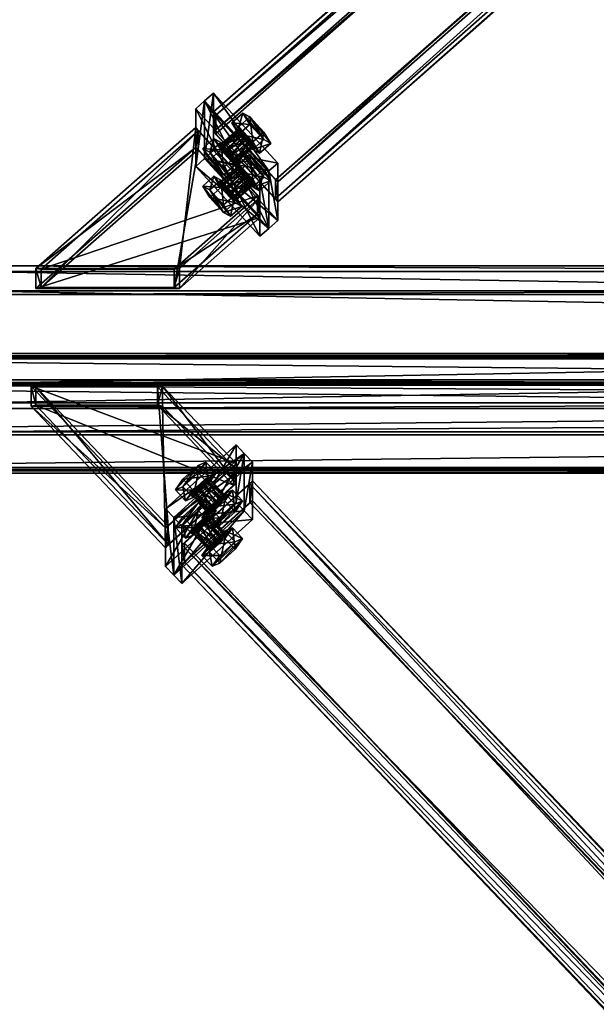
# Model space of a CAD drawing. Header units: millimetres. Extents: x -333 to 67333, y -930 to 39730.
# Tile 596 of 656: x 133 to 613, y 24521 to 25340. Entities that reach past the tile are written whole.
import ezdxf

# ---------------------------------------------------------------- set-up
doc = ezdxf.new("R2010")
doc.units = ezdxf.units.MM
for name, color, linetype in [('13', 7, 'Continuous'), ('3', 7, 'Continuous'), ('5', 7, 'Continuous'), ('95', 7, 'Continuous'), ('99', 7, 'Continuous')]:
    doc.layers.add(name, color=color, linetype=linetype)

msp = doc.modelspace()

# ---------------------------------------------------------------- meshes
at = {"layer": '13', "color": 30}
mesh = msp.add_polyface(dxfattribs=at)
corners = [(-330.01, 24965.81, 6372.77), (-330.01, 25038.2, 6357.38), (6099.99, 25038.2, 6357.38), (6099.99, 24965.81, 6372.77), (-330.01, 24997.03, 6163.71), (6099.99, 24997.03, 6163.71), (-330.01, 25057.68, 6150.82), (6099.99, 25057.68, 6150.82), (-330.01, 25060.38, 6163.54), (6099.99, 25060.38, 6163.54), (-330.01, 25062.33, 6163.12), (6099.99, 25062.33, 6163.12), (-330.01, 25059.22, 6148.45), (6099.99, 25059.22, 6148.45), (-330.01, 24994.66, 6162.17), (6099.99, 24994.66, 6162.17), (-330.01, 25035.82, 6355.84), (6099.99, 25035.82, 6355.84), (-330.01, 24967.35, 6370.4), (6099.99, 24967.35, 6370.4), (-330.01, 24964.65, 6357.68), (6099.99, 24964.65, 6357.68), (-330.01, 24962.69, 6358.1), (6099.99, 24962.69, 6358.1)]
mesh.append_faces([[corners[k] for k in face] for face in [(0, 2, 3, 3), (1, 5, 2, 2), (4, 7, 5, 5), (6, 9, 7, 7), (8, 11, 9, 9), (10, 13, 11, 11), (12, 15, 13, 13), (14, 17, 15, 15), (16, 19, 17, 17), (18, 21, 19, 19), (20, 23, 21, 21), (22, 3, 23, 23), (20, 0, 22, 22), (8, 12, 10, 10), (11, 7, 9, 9)]], dxfattribs={"vtx0": -1, "color": 30})
mesh.append_faces([[corners[k] for k in face] for face in [(0, 16, 1, 1), (16, 0, 18, 18), (18, 0, 20, 20), (12, 6, 14, 14), (14, 1, 16, 16), (3, 19, 23, 23), (19, 2, 17, 17), (17, 2, 15, 15), (15, 5, 13, 13)]], dxfattribs={"vtx0": -1, "vtx1": -1, "color": 30})
mesh.append_faces([[corners[k] for k in face] for face in [(12, 8, 6, 6), (14, 6, 4, 4), (14, 4, 1, 1), (7, 11, 13, 13), (19, 3, 2, 2), (15, 2, 5, 5), (13, 5, 7, 7)]], dxfattribs={"vtx0": -1, "vtx2": -1, "vtx3": -1, "color": 30})
mesh.append_faces([[corners[k] for k in face] for face in [(21, 23, 19, 19)]], dxfattribs={"vtx1": -1, "color": 30})
mesh.append_faces([[corners[k] for k in face] for face in [(0, 1, 2, 2), (1, 4, 5, 5), (4, 6, 7, 7), (6, 8, 9, 9), (8, 10, 11, 11), (10, 12, 13, 13), (12, 14, 15, 15), (14, 16, 17, 17), (16, 18, 19, 19), (18, 20, 21, 21), (20, 22, 23, 23), (22, 0, 3, 3)]], dxfattribs={"vtx2": -1, "vtx3": -1, "color": 30})
at = {"layer": '3', "color": 91}
mesh = msp.add_polyface(dxfattribs=at)
corners = [(5154.84, 29519.25, 5080.9), (5204.32, 29465.43, 5092.34), (345.84, 25191.12, 6000.85), (296.35, 25244.93, 5989.42), (5204.32, 29480.81, 5164.72), (345.84, 25206.5, 6073.24), (5154.84, 29534.63, 5153.28), (296.35, 25260.32, 6061.8), (5152.83, 29520.8, 5077.5), (5152.83, 29537.44, 5155.75), (294.35, 25263.12, 6064.27), (294.35, 25246.49, 5986.02), (5206.33, 29479.26, 5168.12), (347.84, 25204.94, 6076.64), (5206.33, 29462.62, 5089.87), (347.84, 25188.31, 5998.38)]
mesh.append_faces([[corners[k] for k in face] for face in [(0, 2, 3, 3), (1, 5, 2, 2), (4, 7, 5, 5), (6, 3, 7, 7), (8, 10, 11, 11), (9, 13, 10, 10), (12, 15, 13, 13), (14, 11, 15, 15)]], dxfattribs={"vtx0": -1, "color": 91})
mesh.append_faces([[corners[k] for k in face] for face in [(6, 8, 0, 0), (0, 8, 1, 1), (12, 4, 14, 14), (11, 3, 15, 15), (3, 10, 7, 7), (15, 2, 13, 13), (2, 15, 3, 3), (13, 7, 10, 10)]], dxfattribs={"vtx0": -1, "vtx1": -1, "color": 91})
mesh.append_faces([[corners[k] for k in face] for face in [(9, 6, 4, 4), (6, 9, 8, 8), (1, 8, 14, 14), (4, 12, 9, 9), (14, 4, 1, 1), (3, 11, 10, 10), (13, 2, 5, 5), (13, 5, 7, 7)]], dxfattribs={"vtx0": -1, "vtx2": -1, "vtx3": -1, "color": 91})
mesh.append_faces([[corners[k] for k in face] for face in [(0, 1, 2, 2), (1, 4, 5, 5), (4, 6, 7, 7), (6, 0, 3, 3), (8, 9, 10, 10), (9, 12, 13, 13), (12, 14, 15, 15), (14, 8, 11, 11)]], dxfattribs={"vtx2": -1, "vtx3": -1, "color": 91})
mesh = msp.add_polyface(dxfattribs=at)
corners = [(281.48, 25231.85, 5992.2), (330.97, 25178.03, 6003.64), (261.57, 25116.98, 6016.61), (150.91, 25116.98, 6016.61), (330.97, 25193.42, 6076.02), (261.57, 25132.37, 6088.99), (281.48, 25247.24, 6064.58), (150.91, 25132.37, 6089), (279.48, 25233.41, 5988.8), (279.48, 25250.04, 6067.05), (146.43, 25132.99, 6091.93), (146.43, 25116.36, 6013.68), (332.97, 25191.86, 6079.42), (266.06, 25132.99, 6091.93), (332.97, 25175.23, 6001.16), (266.06, 25116.36, 6013.68)]
mesh.append_faces([[corners[k] for k in face] for face in [(0, 2, 3, 3), (1, 5, 2, 2), (4, 7, 5, 5), (6, 3, 7, 7), (8, 10, 11, 11), (9, 13, 10, 10), (12, 15, 13, 13), (14, 11, 15, 15)]], dxfattribs={"vtx0": -1, "color": 91})
mesh.append_faces([[corners[k] for k in face] for face in [(6, 8, 0, 0), (12, 4, 14, 14), (11, 3, 15, 15), (3, 10, 7, 7), (7, 10, 5, 5), (15, 2, 13, 13), (2, 15, 3, 3), (13, 5, 10, 10)]], dxfattribs={"vtx0": -1, "vtx1": -1, "color": 91})
mesh.append_faces([[corners[k] for k in face] for face in [(9, 6, 4, 4), (6, 9, 8, 8), (0, 8, 14, 14), (4, 12, 9, 9), (14, 4, 1, 1), (14, 1, 0, 0), (3, 11, 10, 10), (13, 2, 5, 5)]], dxfattribs={"vtx0": -1, "vtx2": -1, "vtx3": -1, "color": 91})
mesh.append_faces([[corners[k] for k in face] for face in [(0, 1, 2, 2), (1, 4, 5, 5), (4, 6, 7, 7), (6, 0, 3, 3), (8, 9, 10, 10), (9, 12, 13, 13), (12, 14, 15, 15), (14, 8, 11, 11)]], dxfattribs={"vtx2": -1, "vtx3": -1, "color": 91})
mesh = msp.add_polyface(dxfattribs=at)
corners = [(310.82, 24952.71, 6051.53), (256.63, 24903.41, 6062.01), (146.56, 25019.17, 6037.4), (247.62, 25019.17, 6037.4), (256.63, 24918.8, 6134.39), (146.56, 25034.55, 6109.79), (310.82, 24968.09, 6123.91), (247.62, 25034.55, 6109.79), (313.01, 24954.08, 6048.17), (313.01, 24970.71, 6126.42), (251.72, 25035.18, 6112.72), (251.72, 25018.54, 6034.47), (254.43, 24917.42, 6137.75), (142.47, 25035.18, 6112.72), (254.43, 24900.79, 6059.5), (142.47, 25018.54, 6034.47)]
mesh.append_faces([[corners[k] for k in face] for face in [(0, 2, 3, 3), (1, 5, 2, 2), (4, 7, 5, 5), (6, 3, 7, 7), (8, 10, 11, 11), (9, 13, 10, 10), (12, 15, 13, 13), (14, 11, 15, 15)]], dxfattribs={"vtx0": -1, "color": 91})
mesh.append_faces([[corners[k] for k in face] for face in [(8, 6, 9, 9), (6, 8, 0, 0), (12, 4, 14, 14), (4, 9, 6, 6), (3, 10, 7, 7), (15, 2, 13, 13)]], dxfattribs={"vtx0": -1, "vtx1": -1, "color": 91})
mesh.append_faces([[corners[k] for k in face] for face in [(0, 8, 14, 14), (4, 12, 9, 9), (14, 4, 1, 1), (14, 1, 0, 0), (11, 3, 2, 2), (3, 11, 10, 10), (7, 10, 13, 13), (2, 15, 11, 11), (13, 2, 5, 5), (13, 5, 7, 7)]], dxfattribs={"vtx0": -1, "vtx2": -1, "vtx3": -1, "color": 91})
mesh.append_faces([[corners[k] for k in face] for face in [(0, 1, 2, 2), (1, 4, 5, 5), (4, 6, 7, 7), (6, 0, 3, 3), (8, 9, 10, 10), (9, 12, 13, 13), (12, 14, 15, 15), (14, 8, 11, 11)]], dxfattribs={"vtx2": -1, "vtx3": -1, "color": 91})
mesh = msp.add_polyface(dxfattribs=at)
corners = [(5342.89, 19660.54, 7176.36), (5288.7, 19611.25, 7186.84), (270.25, 24889.09, 6065.05), (324.44, 24938.38, 6054.57), (5288.7, 19626.63, 7259.22), (270.25, 24904.47, 6137.43), (5342.89, 19675.93, 7248.75), (324.44, 24953.77, 6126.96), (5345.08, 19661.92, 7173), (5345.09, 19678.55, 7251.26), (326.63, 24956.39, 6129.47), (326.63, 24939.76, 6051.21), (5286.51, 19625.26, 7262.58), (268.05, 24903.1, 6140.79), (5286.51, 19608.63, 7184.33), (268.05, 24886.46, 6062.54)]
mesh.append_faces([[corners[k] for k in face] for face in [(0, 2, 3, 3), (1, 5, 2, 2), (4, 7, 5, 5), (6, 3, 7, 7), (8, 10, 11, 11), (9, 13, 10, 10), (12, 15, 13, 13), (14, 11, 15, 15)]], dxfattribs={"vtx0": -1, "color": 91})
mesh.append_faces([[corners[k] for k in face] for face in [(6, 8, 0, 0), (12, 4, 14, 14), (11, 3, 15, 15), (3, 10, 7, 7), (7, 10, 5, 5), (15, 2, 13, 13), (2, 15, 3, 3), (13, 5, 10, 10)]], dxfattribs={"vtx0": -1, "vtx1": -1, "color": 91})
mesh.append_faces([[corners[k] for k in face] for face in [(9, 6, 4, 4), (6, 9, 8, 8), (0, 8, 14, 14), (4, 12, 9, 9), (14, 4, 1, 1), (14, 1, 0, 0), (3, 11, 10, 10), (13, 2, 5, 5)]], dxfattribs={"vtx0": -1, "vtx2": -1, "vtx3": -1, "color": 91})
mesh.append_faces([[corners[k] for k in face] for face in [(0, 1, 2, 2), (1, 4, 5, 5), (4, 6, 7, 7), (6, 0, 3, 3), (8, 9, 10, 10), (9, 12, 13, 13), (12, 14, 15, 15), (14, 8, 11, 11)]], dxfattribs={"vtx2": -1, "vtx3": -1, "color": 91})
at = {"layer": '5', "color": 131}
mesh = msp.add_polyface(dxfattribs=at)
corners = [(5409.94, 25111.2, 6008.63), (5409.94, 25021.21, 6027.75), (89.93, 25021.21, 6027.75), (89.93, 25111.2, 6008.63), (5409.94, 25040.33, 6117.74), (89.93, 25040.33, 6117.74), (5409.94, 25130.32, 6098.62), (89.93, 25130.32, 6098.62), (5409.94, 25114.28, 6003.88), (5409.94, 25135.07, 6101.7), (89.93, 25135.07, 6101.7), (89.93, 25114.28, 6003.88), (5409.94, 25037.25, 6122.49), (89.93, 25037.25, 6122.49), (5409.94, 25016.46, 6024.67), (89.93, 25016.46, 6024.67)]
mesh.append_faces([[corners[k] for k in face] for face in [(0, 2, 3, 3), (1, 5, 2, 2), (4, 7, 5, 5), (6, 3, 7, 7), (8, 10, 11, 11), (9, 13, 10, 10), (12, 15, 13, 13), (14, 11, 15, 15)]], dxfattribs={"vtx0": -1, "color": 131})
mesh.append_faces([[corners[k] for k in face] for face in [(6, 8, 0, 0), (0, 8, 1, 1), (12, 4, 14, 14), (11, 3, 15, 15), (3, 10, 7, 7), (7, 10, 5, 5), (15, 2, 13, 13), (2, 15, 3, 3), (13, 5, 10, 10)]], dxfattribs={"vtx0": -1, "vtx1": -1, "color": 131})
mesh.append_faces([[corners[k] for k in face] for face in [(9, 6, 4, 4), (6, 9, 8, 8), (1, 8, 14, 14), (4, 12, 9, 9), (14, 4, 1, 1), (3, 11, 10, 10), (13, 2, 5, 5)]], dxfattribs={"vtx0": -1, "vtx2": -1, "vtx3": -1, "color": 131})
mesh.append_faces([[corners[k] for k in face] for face in [(0, 1, 2, 2), (1, 4, 5, 5), (4, 6, 7, 7), (6, 0, 3, 3), (8, 9, 10, 10), (9, 12, 13, 13), (12, 14, 15, 15), (14, 8, 11, 11)]], dxfattribs={"vtx2": -1, "vtx3": -1, "color": 131})
at = {"layer": '95', "color": 7}
mesh = msp.add_polyface(dxfattribs=at)
corners = [(327.78, 25234.04, 6106.23), (326.89, 25233.97, 6101.14), (312.02, 25220.89, 6103.92), (312.91, 25220.96, 6109.01), (324.44, 25235.87, 6096.99), (309.57, 25222.79, 6099.77), (321.1, 25239.23, 6094.91), (306.23, 25226.15, 6097.69), (317.75, 25243.15, 6095.44), (302.88, 25230.06, 6098.22), (315.3, 25246.57, 6098.46), (300.43, 25233.49, 6101.24), (314.41, 25248.58, 6103.14), (299.54, 25235.5, 6105.92), (315.3, 25248.65, 6108.24), (300.43, 25235.57, 6111.02), (317.75, 25246.75, 6112.39), (302.88, 25233.67, 6115.17), (321.1, 25243.39, 6114.47), (306.23, 25230.31, 6117.25), (324.44, 25239.47, 6113.93), (309.57, 25226.39, 6116.71), (326.89, 25236.05, 6110.92), (312.02, 25222.97, 6113.7), (317.81, 25215.63, 6110.15), (312.02, 25218.81, 6094.13), (302.72, 25210.64, 6095.87), (308.51, 25207.46, 6111.88), (300.43, 25231.41, 6091.46), (291.14, 25223.23, 6093.2), (294.64, 25240.83, 6104.79), (285.35, 25232.65, 6106.53), (300.43, 25237.65, 6120.8), (291.14, 25229.47, 6122.54), (312.02, 25225.05, 6123.48), (302.72, 25216.87, 6125.22), (341.97, 25236.89, 6105.63), (336.18, 25240.07, 6089.62), (326.89, 25231.89, 6091.35), (332.68, 25228.71, 6107.37), (324.6, 25252.67, 6086.94), (315.3, 25244.49, 6088.68), (318.81, 25262.08, 6100.27), (309.51, 25253.91, 6102.01), (324.6, 25258.9, 6116.28), (315.3, 25250.73, 6118.02), (336.18, 25246.31, 6118.96), (326.89, 25238.13, 6120.7), (327.78, 25202.85, 5959.51), (326.89, 25202.79, 5954.41), (312.02, 25189.7, 5957.19), (312.91, 25189.77, 5962.29), (324.44, 25204.69, 5950.27), (309.57, 25191.61, 5953.05), (321.1, 25208.05, 5948.18), (306.22, 25194.96, 5950.96), (317.75, 25211.96, 5948.72), (302.88, 25198.88, 5951.5), (315.3, 25215.38, 5951.74), (300.43, 25202.3, 5954.52), (314.41, 25217.4, 5956.42), (299.54, 25204.32, 5959.2), (315.3, 25217.46, 5961.52), (300.43, 25204.38, 5964.3), (317.75, 25215.56, 5965.66), (302.88, 25202.48, 5968.44), (321.1, 25212.2, 5967.75), (306.22, 25199.12, 5970.53), (324.44, 25208.29, 5967.21), (309.57, 25195.21, 5969.99), (326.89, 25204.87, 5964.19), (312.02, 25191.78, 5966.98), (317.81, 25184.45, 5963.42), (312.02, 25187.63, 5947.41), (302.72, 25179.45, 5949.15), (308.51, 25176.27, 5965.16), (300.43, 25200.22, 5944.74), (291.14, 25192.05, 5946.47), (294.64, 25209.64, 5958.07), (285.35, 25201.46, 5959.81), (300.43, 25206.46, 5974.08), (291.14, 25198.28, 5975.82), (312.02, 25193.86, 5976.76), (302.72, 25185.69, 5978.49), (341.97, 25205.7, 5958.9), (336.18, 25208.88, 5942.89), (326.89, 25200.71, 5944.63), (332.68, 25197.53, 5960.64), (324.6, 25221.48, 5940.22), (315.3, 25213.3, 5941.95), (318.81, 25230.9, 5953.55), (309.51, 25222.72, 5955.29), (324.6, 25227.72, 5969.56), (315.3, 25219.54, 5971.3), (336.18, 25215.12, 5972.24), (326.89, 25206.95, 5973.98)]
mesh.append_faces([[corners[k] for k in face] for face in [(0, 2, 3, 3), (1, 5, 2, 2), (4, 7, 5, 5), (6, 9, 7, 7), (8, 11, 9, 9), (10, 13, 11, 11), (12, 15, 13, 13), (14, 17, 15, 15), (16, 19, 17, 17), (18, 21, 19, 19), (20, 23, 21, 21), (22, 3, 23, 23), (4, 8, 6, 6), (16, 20, 18, 18), (21, 17, 19, 19), (9, 5, 7, 7), (24, 26, 27, 27), (25, 29, 26, 26), (28, 31, 29, 29), (30, 33, 31, 31), (32, 35, 33, 33), (34, 27, 35, 35), (25, 30, 28, 28), (32, 24, 34, 34), (27, 33, 35, 35), (31, 26, 29, 29), (36, 38, 39, 39), (37, 41, 38, 38), (40, 43, 41, 41), (42, 45, 43, 43), (44, 47, 45, 45), (46, 39, 47, 47), (37, 42, 40, 40), (44, 36, 46, 46), (39, 45, 47, 47), (43, 38, 41, 41), (48, 50, 51, 51), (49, 53, 50, 50), (52, 55, 53, 53), (54, 57, 55, 55), (56, 59, 57, 57), (58, 61, 59, 59), (60, 63, 61, 61), (62, 65, 63, 63), (64, 67, 65, 65), (66, 69, 67, 67), (68, 71, 69, 69), (70, 51, 71, 71), (52, 56, 54, 54), (64, 68, 66, 66), (69, 65, 67, 67), (57, 53, 55, 55), (72, 74, 75, 75), (73, 77, 74, 74), (76, 79, 77, 77), (78, 81, 79, 79), (80, 83, 81, 81), (82, 75, 83, 83), (73, 78, 76, 76), (80, 72, 82, 82), (75, 81, 83, 83), (79, 74, 77, 77), (84, 86, 87, 87), (85, 89, 86, 86), (88, 91, 89, 89), (90, 93, 91, 91), (92, 95, 93, 93), (94, 87, 95, 95), (85, 90, 88, 88), (92, 84, 94, 94), (87, 93, 95, 95), (91, 86, 89, 89)]], dxfattribs={"vtx0": -1, "color": 7})
mesh.append_faces([[corners[k] for k in face] for face in [(8, 4, 10, 10), (10, 1, 12, 12), (12, 0, 14, 14), (14, 22, 16, 16), (17, 23, 15, 15), (15, 3, 13, 13), (13, 2, 11, 11), (11, 5, 9, 9), (30, 25, 32, 32), (33, 26, 31, 31), (42, 37, 44, 44), (45, 38, 43, 43), (56, 52, 58, 58), (58, 49, 60, 60), (60, 48, 62, 62), (62, 70, 64, 64), (65, 71, 63, 63), (63, 51, 61, 61), (61, 50, 59, 59), (59, 53, 57, 57), (78, 73, 80, 80), (81, 74, 79, 79), (90, 85, 92, 92), (93, 86, 91, 91)]], dxfattribs={"vtx0": -1, "vtx1": -1, "color": 7})
mesh.append_faces([[corners[k] for k in face] for face in [(10, 4, 1, 1), (12, 1, 0, 0), (14, 0, 22, 22), (16, 22, 20, 20), (17, 21, 23, 23), (15, 23, 3, 3), (13, 3, 2, 2), (11, 2, 5, 5), (32, 25, 24, 24), (33, 27, 26, 26), (44, 37, 36, 36), (45, 39, 38, 38), (58, 52, 49, 49), (60, 49, 48, 48), (62, 48, 70, 70), (64, 70, 68, 68), (65, 69, 71, 71), (63, 71, 51, 51), (61, 51, 50, 50), (59, 50, 53, 53), (80, 73, 72, 72), (81, 75, 74, 74), (92, 85, 84, 84), (93, 87, 86, 86)]], dxfattribs={"vtx0": -1, "vtx2": -1, "vtx3": -1, "color": 7})
mesh.append_faces([[corners[k] for k in face] for face in [(0, 1, 2, 2), (1, 4, 5, 5), (4, 6, 7, 7), (6, 8, 9, 9), (8, 10, 11, 11), (10, 12, 13, 13), (12, 14, 15, 15), (14, 16, 17, 17), (16, 18, 19, 19), (18, 20, 21, 21), (20, 22, 23, 23), (22, 0, 3, 3), (24, 25, 26, 26), (25, 28, 29, 29), (28, 30, 31, 31), (30, 32, 33, 33), (32, 34, 35, 35), (34, 24, 27, 27), (36, 37, 38, 38), (37, 40, 41, 41), (40, 42, 43, 43), (42, 44, 45, 45), (44, 46, 47, 47), (46, 36, 39, 39), (48, 49, 50, 50), (49, 52, 53, 53), (52, 54, 55, 55), (54, 56, 57, 57), (56, 58, 59, 59), (58, 60, 61, 61), (60, 62, 63, 63), (62, 64, 65, 65), (64, 66, 67, 67), (66, 68, 69, 69), (68, 70, 71, 71), (70, 48, 51, 51), (72, 73, 74, 74), (73, 76, 77, 77), (76, 78, 79, 79), (78, 80, 81, 81), (80, 82, 83, 83), (82, 72, 75, 75), (84, 85, 86, 86), (85, 88, 89, 89), (88, 90, 91, 91), (90, 92, 93, 93), (92, 94, 95, 95), (94, 84, 87, 87)]], dxfattribs={"vtx2": -1, "vtx3": -1, "color": 7})
mesh = msp.add_polyface(dxfattribs=at)
corners = [(290.02, 24930.36, 6170.78), (291, 24930.21, 6165.7), (277.38, 24944.54, 6162.66), (276.4, 24944.68, 6167.74), (293.68, 24931.89, 6161.6), (280.06, 24946.21, 6158.56), (297.34, 24934.94, 6159.58), (283.72, 24949.27, 6156.54), (301.01, 24938.55, 6160.19), (287.38, 24952.87, 6157.14), (303.69, 24941.75, 6163.25), (290.07, 24956.07, 6160.2), (304.67, 24943.68, 6167.95), (291.05, 24958.01, 6164.9), (303.69, 24943.83, 6173.03), (290.07, 24958.15, 6169.98), (301.01, 24942.15, 6177.13), (287.38, 24956.48, 6174.08), (297.34, 24939.1, 6179.15), (283.72, 24953.42, 6176.1), (293.68, 24935.49, 6178.54), (280.06, 24949.81, 6175.5), (291, 24932.29, 6175.48), (277.38, 24946.62, 6172.44), (271.04, 24939.81, 6168.77), (277.38, 24942.46, 6152.87), (268.87, 24951.41, 6150.97), (262.53, 24948.76, 6166.87), (290.07, 24954, 6150.42), (281.55, 24962.95, 6148.52), (296.41, 24962.88, 6163.87), (287.89, 24971.84, 6161.96), (290.07, 24960.23, 6179.77), (281.55, 24969.19, 6177.86), (277.38, 24948.69, 6182.22), (268.87, 24957.65, 6180.32), (293.17, 24916.53, 6173.72), (299.52, 24919.18, 6157.82), (291, 24928.13, 6155.92), (284.66, 24925.48, 6171.82), (312.2, 24930.72, 6155.37), (303.69, 24939.67, 6153.47), (318.54, 24939.6, 6168.82), (310.03, 24948.56, 6166.91), (312.2, 24936.95, 6184.71), (303.69, 24945.91, 6182.81), (299.52, 24925.42, 6187.17), (291, 24934.37, 6185.26), (290.02, 24899.17, 6024.06), (291, 24899.03, 6018.98), (277.38, 24913.35, 6015.93), (276.4, 24913.5, 6021.01), (293.68, 24900.7, 6014.88), (280.06, 24915.03, 6011.83), (297.34, 24903.75, 6012.86), (283.72, 24918.08, 6009.82), (301.01, 24907.36, 6013.46), (287.38, 24921.69, 6010.42), (303.69, 24910.56, 6016.53), (290.06, 24924.89, 6013.48), (304.67, 24912.5, 6021.23), (291.05, 24926.82, 6018.18), (303.69, 24912.64, 6026.31), (290.06, 24926.97, 6023.26), (301.01, 24910.97, 6030.41), (287.38, 24925.29, 6027.36), (297.34, 24907.91, 6032.42), (283.72, 24922.24, 6029.38), (293.68, 24904.3, 6031.82), (280.06, 24918.63, 6028.78), (291, 24901.1, 6028.76), (277.38, 24915.43, 6025.71), (271.04, 24908.62, 6022.05), (277.38, 24911.27, 6006.15), (268.87, 24920.22, 6004.25), (262.53, 24917.57, 6020.15), (290.06, 24922.81, 6003.7), (281.55, 24931.76, 6001.8), (296.41, 24931.7, 6017.15), (287.89, 24940.65, 6015.24), (290.06, 24929.05, 6033.04), (281.55, 24938, 6031.14), (277.38, 24917.51, 6035.5), (268.87, 24926.46, 6033.59), (293.17, 24885.34, 6027), (299.52, 24887.99, 6011.1), (291, 24896.95, 6009.2), (284.66, 24894.3, 6025.09), (312.2, 24899.53, 6008.65), (303.69, 24908.48, 6006.74), (318.54, 24908.42, 6022.09), (310.03, 24917.37, 6020.19), (312.2, 24905.77, 6037.99), (303.69, 24914.72, 6036.09), (299.52, 24894.23, 6040.44), (291, 24903.18, 6038.54)]
mesh.append_faces([[corners[k] for k in face] for face in [(0, 2, 3, 3), (1, 5, 2, 2), (4, 7, 5, 5), (6, 9, 7, 7), (8, 11, 9, 9), (10, 13, 11, 11), (12, 15, 13, 13), (14, 17, 15, 15), (16, 19, 17, 17), (18, 21, 19, 19), (20, 23, 21, 21), (22, 3, 23, 23), (4, 8, 6, 6), (16, 20, 18, 18), (23, 19, 21, 21), (11, 7, 9, 9), (24, 26, 27, 27), (25, 29, 26, 26), (28, 31, 29, 29), (30, 33, 31, 31), (32, 35, 33, 33), (34, 27, 35, 35), (25, 30, 28, 28), (32, 24, 34, 34), (27, 33, 35, 35), (31, 26, 29, 29), (36, 38, 39, 39), (37, 41, 38, 38), (40, 43, 41, 41), (42, 45, 43, 43), (44, 47, 45, 45), (46, 39, 47, 47), (37, 42, 40, 40), (44, 36, 46, 46), (39, 45, 47, 47), (43, 38, 41, 41), (48, 50, 51, 51), (49, 53, 50, 50), (52, 55, 53, 53), (54, 57, 55, 55), (56, 59, 57, 57), (58, 61, 59, 59), (60, 63, 61, 61), (62, 65, 63, 63), (64, 67, 65, 65), (66, 69, 67, 67), (68, 71, 69, 69), (70, 51, 71, 71), (52, 56, 54, 54), (64, 68, 66, 66), (71, 67, 69, 69), (57, 53, 55, 55), (72, 74, 75, 75), (73, 77, 74, 74), (76, 79, 77, 77), (78, 81, 79, 79), (80, 83, 81, 81), (82, 75, 83, 83), (73, 78, 76, 76), (80, 72, 82, 82), (75, 81, 83, 83), (79, 74, 77, 77), (84, 86, 87, 87), (85, 89, 86, 86), (88, 91, 89, 89), (90, 93, 91, 91), (92, 95, 93, 93), (94, 87, 95, 95), (85, 90, 88, 88), (92, 84, 94, 94), (87, 93, 95, 95), (91, 86, 89, 89)]], dxfattribs={"vtx0": -1, "color": 7})
mesh.append_faces([[corners[k] for k in face] for face in [(8, 4, 10, 10), (10, 1, 12, 12), (12, 0, 14, 14), (14, 22, 16, 16), (19, 23, 17, 17), (17, 3, 15, 15), (15, 3, 13, 13), (13, 5, 11, 11), (30, 25, 32, 32), (33, 26, 31, 31), (42, 36, 44, 44), (45, 39, 43, 43), (56, 52, 58, 58), (58, 49, 60, 60), (60, 49, 62, 62), (62, 48, 64, 64), (67, 71, 65, 65), (65, 51, 63, 63), (63, 51, 61, 61), (61, 50, 59, 59), (59, 53, 57, 57), (78, 73, 80, 80), (81, 74, 79, 79), (90, 84, 92, 92), (93, 87, 91, 91)]], dxfattribs={"vtx0": -1, "vtx1": -1, "color": 7})
mesh.append_faces([[corners[k] for k in face] for face in [(10, 4, 1, 1), (12, 1, 0, 0), (14, 0, 22, 22), (16, 22, 20, 20), (17, 23, 3, 3), (13, 3, 2, 2), (13, 2, 5, 5), (11, 5, 7, 7), (32, 25, 24, 24), (33, 27, 26, 26), (42, 37, 36, 36), (43, 39, 38, 38), (58, 52, 49, 49), (62, 49, 48, 48), (64, 48, 70, 70), (64, 70, 68, 68), (65, 71, 51, 51), (61, 51, 50, 50), (59, 50, 53, 53), (80, 73, 72, 72), (81, 75, 74, 74), (90, 85, 84, 84), (91, 87, 86, 86)]], dxfattribs={"vtx0": -1, "vtx2": -1, "vtx3": -1, "color": 7})
mesh.append_faces([[corners[k] for k in face] for face in [(0, 1, 2, 2), (1, 4, 5, 5), (4, 6, 7, 7), (6, 8, 9, 9), (8, 10, 11, 11), (10, 12, 13, 13), (12, 14, 15, 15), (14, 16, 17, 17), (16, 18, 19, 19), (18, 20, 21, 21), (20, 22, 23, 23), (22, 0, 3, 3), (24, 25, 26, 26), (25, 28, 29, 29), (28, 30, 31, 31), (30, 32, 33, 33), (32, 34, 35, 35), (34, 24, 27, 27), (36, 37, 38, 38), (37, 40, 41, 41), (40, 42, 43, 43), (42, 44, 45, 45), (44, 46, 47, 47), (46, 36, 39, 39), (48, 49, 50, 50), (49, 52, 53, 53), (52, 54, 55, 55), (54, 56, 57, 57), (56, 58, 59, 59), (58, 60, 61, 61), (60, 62, 63, 63), (62, 64, 65, 65), (64, 66, 67, 67), (66, 68, 69, 69), (68, 70, 71, 71), (70, 48, 51, 51), (72, 73, 74, 74), (73, 76, 77, 77), (76, 78, 79, 79), (78, 80, 81, 81), (80, 82, 83, 83), (82, 72, 75, 75), (84, 85, 86, 86), (85, 88, 89, 89), (88, 90, 91, 91), (90, 92, 93, 93), (92, 94, 95, 95), (94, 84, 87, 87)]], dxfattribs={"vtx2": -1, "vtx3": -1, "color": 7})
at = {"layer": '99', "color": 7}
mesh = msp.add_polyface(dxfattribs=at)
corners = [(347.84, 25220.54, 6150), (294.35, 25278.72, 6137.63), (294.35, 25230.9, 5912.66), (347.84, 25172.72, 5925.02), (286.91, 25272.18, 6139.02), (286.91, 25224.36, 5914.05), (340.41, 25214, 6151.39), (340.41, 25166.18, 5926.41)]
mesh.append_faces([[corners[k] for k in face] for face in [(0, 2, 3, 3), (1, 5, 2, 2), (4, 7, 5, 5), (6, 3, 7, 7), (1, 6, 4, 4), (3, 5, 7, 7)]], dxfattribs={"vtx0": -1, "color": 7})
mesh.append_faces([[corners[k] for k in face] for face in [(0, 1, 2, 2), (1, 4, 5, 5), (4, 6, 7, 7), (6, 0, 3, 3), (1, 0, 6, 6), (3, 2, 5, 5)]], dxfattribs={"vtx2": -1, "vtx3": -1, "color": 7})
mesh = msp.add_polyface(dxfattribs=at)
corners = [(340.41, 25214, 6151.39), (286.91, 25272.18, 6139.02), (286.91, 25224.36, 5914.05), (340.41, 25166.18, 5926.41), (279.48, 25265.64, 6140.41), (279.48, 25217.82, 5915.44), (332.97, 25207.45, 6152.78), (332.97, 25159.64, 5927.8)]
mesh.append_faces([[corners[k] for k in face] for face in [(0, 2, 3, 3), (1, 5, 2, 2), (4, 7, 5, 5), (6, 3, 7, 7), (1, 6, 4, 4), (3, 5, 7, 7)]], dxfattribs={"vtx0": -1, "color": 7})
mesh.append_faces([[corners[k] for k in face] for face in [(0, 1, 2, 2), (1, 4, 5, 5), (4, 6, 7, 7), (6, 0, 3, 3), (1, 0, 6, 6), (3, 2, 5, 5)]], dxfattribs={"vtx2": -1, "vtx3": -1, "color": 7})
mesh = msp.add_polyface(dxfattribs=at)
corners = [(261.24, 24925.85, 6212.63), (319.82, 24979.14, 6201.3), (319.82, 24931.33, 5976.33), (261.24, 24878.03, 5987.66), (313.01, 24986.31, 6199.78), (313.01, 24938.49, 5974.81), (254.43, 24933.01, 6211.11), (254.43, 24885.2, 5986.14)]
mesh.append_faces([[corners[k] for k in face] for face in [(0, 2, 3, 3), (1, 5, 2, 2), (4, 7, 5, 5), (6, 3, 7, 7), (1, 6, 4, 4), (3, 5, 7, 7)]], dxfattribs={"vtx0": -1, "color": 7})
mesh.append_faces([[corners[k] for k in face] for face in [(0, 1, 2, 2), (1, 4, 5, 5), (4, 6, 7, 7), (6, 0, 3, 3), (1, 0, 6, 6), (3, 2, 5, 5)]], dxfattribs={"vtx2": -1, "vtx3": -1, "color": 7})
mesh = msp.add_polyface(dxfattribs=at)
corners = [(268.05, 24918.69, 6214.15), (326.63, 24971.98, 6202.83), (326.63, 24924.16, 5977.85), (268.05, 24870.87, 5989.18), (319.82, 24979.14, 6201.3), (319.82, 24931.33, 5976.33), (261.24, 24925.85, 6212.63), (261.24, 24878.03, 5987.66)]
mesh.append_faces([[corners[k] for k in face] for face in [(0, 2, 3, 3), (1, 5, 2, 2), (4, 7, 5, 5), (6, 3, 7, 7), (1, 6, 4, 4), (3, 5, 7, 7)]], dxfattribs={"vtx0": -1, "color": 7})
mesh.append_faces([[corners[k] for k in face] for face in [(0, 1, 2, 2), (1, 4, 5, 5), (4, 6, 7, 7), (6, 0, 3, 3), (1, 0, 6, 6), (3, 2, 5, 5)]], dxfattribs={"vtx2": -1, "vtx3": -1, "color": 7})

doc.saveas('drawing.dxf')
